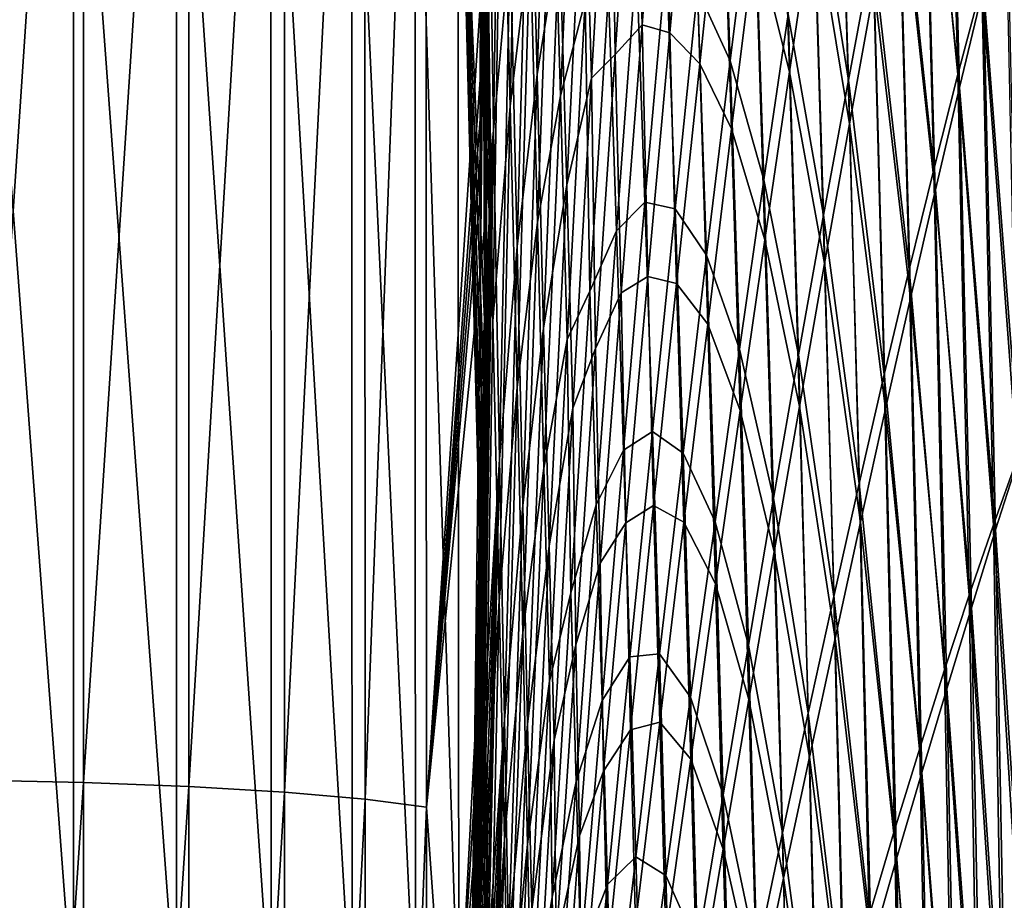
# Model space of a CAD drawing. Header units: metres. Extents: x -150 to 146, y -127 to 82.
# Tile 306 of 382: x 143.85 to 144.97, y 1.72 to 2.73. Entities that reach past the tile are written whole.
import ezdxf

# ---------------------------------------------------------------- set-up
doc = ezdxf.new("R2010")
doc.units = ezdxf.units.M
doc.layers.add('solid_ELLA_AP_WANNE_SW0001', color=7, linetype='CONTINUOUS')

msp = doc.modelspace()

# ---------------------------------------------------------------- linework, layer by layer
at = {"layer": 'solid_ELLA_AP_WANNE_SW0001'}
for points in [[(144.34845, 3.1089, -78.763618), (144.374527, 3.868923, -78.504593), (144.378525, 2.384468, -78.748955)], [(144.374527, 3.868923, -78.504593), (144.381424, 2.743905, -78.631241), (144.381531, 2.66171, -78.642281)], [(144.374527, 3.868923, -78.504593), (144.381531, 2.66171, -78.642281), (144.381393, 2.58416, -78.657654)], [(144.374527, 3.868923, -78.504593), (144.381393, 2.58416, -78.657654), (144.380615, 2.508934, -78.685944)], [(144.374527, 3.868923, -78.504593), (144.380615, 2.508934, -78.685944), (144.379395, 2.435227, -78.722893)], [(144.374527, 3.868923, -78.504593), (144.379395, 2.435227, -78.722893), (144.378525, 2.384468, -78.748955)], [(143.799866, 3.709547, 22.688652), (143.799805, 1.860797, 22.914766), (143.923126, 3.70433, 22.656107)], [(143.799805, 1.860797, 22.914766), (143.923141, 1.85828, 22.882206), (143.923126, 3.70433, 22.656107)], [(143.923126, 3.70433, 22.656107), (143.923141, 1.85828, 22.882206), (144.042618, 3.695178, 22.599506)], [(143.923141, 1.85828, 22.882206), (144.04277, 1.853785, 22.825344), (144.042618, 3.695178, 22.599506)], [(144.042618, 3.695178, 22.599506), (144.04277, 1.853785, 22.825344), (144.15123, 3.682248, 22.519857)], [(144.04277, 1.853785, 22.825344), (144.151581, 1.847387, 22.745174), (144.15123, 3.682248, 22.519857)], [(144.15123, 3.682248, 22.519857), (144.151581, 1.847387, 22.745174), (144.242462, 3.666137, 22.420841)], [(144.151581, 1.847387, 22.745174), (144.243073, 1.839379, 22.645405), (144.242462, 3.666137, 22.420841)], [(144.242462, 3.666137, 22.420841), (144.243073, 1.839379, 22.645405), (144.311676, 3.647797, 22.308304)], [(144.243073, 1.839379, 22.645405), (144.312561, 1.830236, 22.531921), (144.311676, 3.647797, 22.308304)], [(144.374222, 2.746364, 22.316681), (144.311676, 3.647797, 22.308304), (144.312561, 1.830236, 22.531921)], [(144.388931, 2.599602, 22.023375), (144.398605, 3.255742, 21.709467), (144.381027, 3.136459, 22.111629)], [(144.407639, 2.811935, 21.591633), (144.398605, 3.255742, 21.709467), (144.388931, 2.599602, 22.023375)], [(144.916443, 2.662884, -66.571808), (144.874878, 3.083475, -67.495926), (144.901917, 3.212833, -66.75399)], [(144.943619, 2.764971, -65.824753), (144.916443, 2.662884, -66.571808), (144.901917, 3.212833, -66.75399)], [(144.918274, 2.648101, 10.080351), (144.903732, 3.199929, 10.295064), (144.876556, 3.058574, 11.03298)], [(144.918274, 2.648101, 10.080351), (144.945557, 2.761475, 9.334824), (144.903732, 3.199929, 10.295064)], [(143.792053, 1.597306, -79.427505), (143.79213, 3.184557, -79.235924), (143.911819, 1.595056, -79.397713)], [(143.79213, 3.184557, -79.235924), (143.911819, 3.179865, -79.206131), (143.911819, 1.595056, -79.397713)], [(143.911819, 3.179865, -79.206131), (144.028595, 3.171515, -79.153679), (144.028717, 1.590967, -79.345039)], [(143.911819, 1.595056, -79.397713), (143.911819, 3.179865, -79.206131), (144.028717, 1.590967, -79.345039)], [(144.419968, 3.184315, -77.709541), (144.407745, 2.626808, -78.085709), (144.398026, 2.998749, -78.225983)], [(144.430344, 2.81662, -77.56485), (144.407745, 2.626808, -78.085709), (144.419968, 3.184315, -77.709541)], [(144.028595, 3.171515, -79.153679), (144.13591, 3.159606, -79.079224), (144.136215, 1.585085, -79.270126)], [(144.028717, 1.590967, -79.345039), (144.028595, 3.171515, -79.153679), (144.136215, 1.585085, -79.270126)], [(144.13591, 3.159606, -79.079224), (144.227692, 3.144625, -78.985817), (144.228226, 1.577647, -79.176033)], [(144.136215, 1.585085, -79.270126), (144.13591, 3.159606, -79.079224), (144.228226, 1.577647, -79.176033)], [(144.227692, 3.144625, -78.985817), (144.299316, 3.127389, -78.878532), (144.30011, 1.56906, -79.067886)], [(144.228226, 1.577647, -79.176033), (144.227692, 3.144625, -78.985817), (144.30011, 1.56906, -79.067886)], [(144.438263, 2.662876, 20.966959), (144.454346, 3.148983, 20.526329), (144.429642, 3.000931, 21.086603)], [(144.463699, 2.82096, 20.397949), (144.454346, 3.148983, 20.526329), (144.438263, 2.662876, 20.966959)], [(144.381027, 3.136459, 22.111629), (144.373657, 2.612213, 22.346802), (144.373627, 2.568001, 22.353235)], [(144.381027, 3.136459, 22.111629), (144.373627, 2.568001, 22.353235), (144.373657, 2.525152, 22.358046)], [(144.381027, 3.136459, 22.111629), (144.373779, 2.656715, 22.338455), (144.373657, 2.612213, 22.346802)], [(144.381027, 3.136459, 22.111629), (144.373657, 2.525152, 22.358046), (144.373917, 2.440587, 22.363129)], [(144.381027, 3.136459, 22.111629), (144.374222, 2.746364, 22.316681), (144.373779, 2.656715, 22.338455)], [(144.388931, 2.599602, 22.023375), (144.381027, 3.136459, 22.111629), (144.373917, 2.440587, 22.363129)], [(144.299316, 3.127389, -78.878532), (144.34845, 3.1089, -78.763618), (144.349518, 1.559824, -78.951981)], [(144.30011, 1.56906, -79.067886), (144.299316, 3.127389, -78.878532), (144.349518, 1.559824, -78.951981)], [(144.34845, 3.1089, -78.763618), (144.378525, 2.384468, -78.748955), (144.377426, 2.325776, -78.780495)], [(144.34845, 3.1089, -78.763618), (144.377426, 2.325776, -78.780495), (144.376328, 2.255565, -78.813316)], [(144.34845, 3.1089, -78.763618), (144.376328, 2.255565, -78.813316), (144.375534, 2.189121, -78.839149)], [(144.34845, 3.1089, -78.763618), (144.375534, 2.189121, -78.839149), (144.375153, 2.121101, -78.855774)], [(144.34845, 3.1089, -78.763618), (144.375153, 2.121101, -78.855774), (144.375198, 2.05185, -78.863686)], [(144.349518, 1.559824, -78.951981), (144.34845, 3.1089, -78.763618), (144.375198, 2.05185, -78.863686)], [(144.791931, 2.656528, -69.677925), (144.751205, 2.913595, -70.556595), (144.778534, 3.090634, -69.85125)], [(144.819855, 2.804895, -68.958496), (144.791931, 2.656528, -69.677925), (144.778534, 3.090634, -69.85125)], [(144.888885, 2.554813, -67.313667), (144.847504, 2.947369, -68.230995), (144.874878, 3.083475, -67.495926)], [(144.916443, 2.662884, -66.571808), (144.888885, 2.554813, -67.313667), (144.874878, 3.083475, -67.495926)], [(144.483292, 3.057419, -76.373482), (144.464767, 2.638632, -76.872993), (144.455582, 2.956604, -76.992607)], [(144.493073, 2.746217, -76.249535), (144.464767, 2.638632, -76.872993), (144.483292, 3.057419, -76.373482)], [(144.890625, 2.530351, 10.820219), (144.876556, 3.058574, 11.03298), (144.849075, 2.912327, 11.763876)], [(144.890625, 2.530351, 10.820219), (144.918274, 2.648101, 10.080351), (144.876556, 3.058574, 11.03298)], [(144.725128, 2.665907, 14.783654), (144.713303, 3.035295, 14.946906), (144.686386, 2.820086, 15.61932)], [(144.725128, 2.665907, 14.783654), (144.752823, 2.853283, 14.092148), (144.713303, 3.035295, 14.946906)], [(144.793289, 2.606607, 13.203251), (144.780334, 3.03664, 13.391426), (144.752823, 2.853283, 14.092148)], [(144.793289, 2.606607, 13.203251), (144.82132, 2.761551, 12.487412), (144.780334, 3.03664, 13.391426)], [(144.500351, 2.658532, 19.662582), (144.521637, 3.029796, 19.121067), (144.491669, 2.944633, 19.777901)], [(144.526932, 2.685369, 19.098246), (144.521637, 3.029796, 19.121067), (144.500351, 2.658532, 19.662582)], [(144.526932, 2.685369, 19.098246), (144.549164, 3.016026, 18.540648), (144.521637, 3.029796, 19.121067)], [(144.557541, 2.719243, 18.444662), (144.581146, 3.020459, 17.857828), (144.549164, 3.016026, 18.540648)], [(144.588989, 2.709972, 17.778767), (144.581146, 3.020459, 17.857828), (144.557541, 2.719243, 18.444662)], [(144.588989, 2.709972, 17.778767), (144.613892, 2.983602, 17.164646), (144.581146, 3.020459, 17.857828)], [(144.557541, 2.719243, 18.444662), (144.549164, 3.016026, 18.540648), (144.526932, 2.685369, 19.098246)], [(144.398026, 2.998749, -78.225983), (144.388229, 2.382587, -78.542564), (144.380783, 2.9233, -78.615005)], [(144.407745, 2.626808, -78.085709), (144.388229, 2.382587, -78.542564), (144.398026, 2.998749, -78.225983)], [(144.415558, 2.467163, 21.479252), (144.429642, 3.000931, 21.086603), (144.407639, 2.811935, 21.591633)], [(144.438263, 2.662876, 20.966959), (144.429642, 3.000931, 21.086603), (144.415558, 2.467163, 21.479252)], [(144.657715, 2.678174, -72.751892), (144.620682, 2.759279, -73.535606), (144.646271, 3.003824, -72.894707)], [(144.684433, 2.894437, -72.087662), (144.657715, 2.678174, -72.751892), (144.646271, 3.003824, -72.894707)], [(144.623047, 2.674831, 17.055809), (144.613892, 2.983602, 17.164646), (144.588989, 2.709972, 17.778767)], [(144.623047, 2.674831, 17.055809), (144.649094, 2.921169, 16.41662), (144.613892, 2.983602, 17.164646)], [(144.455582, 2.956604, -76.992607), (144.438965, 2.494824, -77.448051), (144.430344, 2.81662, -77.56485)], [(144.464767, 2.638632, -76.872993), (144.438965, 2.494824, -77.448051), (144.455582, 2.956604, -76.992607)], [(144.471954, 2.537494, 20.283348), (144.491669, 2.944633, 19.777901), (144.463699, 2.82096, 20.397949)], [(144.500351, 2.658532, 19.662582), (144.491669, 2.944633, 19.777901), (144.471954, 2.537494, 20.283348)], [(144.860977, 2.441074, -68.04969), (144.819855, 2.804895, -68.958496), (144.847504, 2.947369, -68.230995)], [(144.888885, 2.554813, -67.313667), (144.860977, 2.441074, -68.04969), (144.847504, 2.947369, -68.230995)], [(144.388229, 2.382587, -78.542564), (144.38092, 2.87688, -78.619911), (144.380783, 2.9233, -78.615005)], [(144.659332, 2.601191, 16.281176), (144.649094, 2.921169, 16.41662), (144.623047, 2.674831, 17.055809)], [(144.659332, 2.601191, 16.281176), (144.686386, 2.820086, 15.61932), (144.649094, 2.921169, 16.41662)], [(144.763794, 2.502781, -70.388824), (144.723709, 2.730905, -71.251862), (144.751205, 2.913595, -70.556595)], [(144.791931, 2.656528, -69.677925), (144.763794, 2.502781, -70.388824), (144.751205, 2.913595, -70.556595)], [(144.86264, 2.408535, 11.554134), (144.849075, 2.912327, 11.763876), (144.82132, 2.761551, 12.487412)], [(144.86264, 2.408535, 11.554134), (144.890625, 2.530351, 10.820219), (144.849075, 2.912327, 11.763876)], [(144.696075, 2.543132, -71.936577), (144.657715, 2.678174, -72.751892), (144.684433, 2.894437, -72.087662)], [(144.723709, 2.730905, -71.251862), (144.696075, 2.543132, -71.936577), (144.684433, 2.894437, -72.087662)], [(144.388229, 2.382587, -78.542564), (144.381088, 2.831444, -78.623985), (144.38092, 2.87688, -78.619911)], [(144.986404, 2.230325, 8.361501), (144.972458, 2.870166, 8.583935), (144.945557, 2.761475, 9.334824)], [(144.765015, 2.447864, 13.911114), (144.752823, 2.853283, 14.092148), (144.725128, 2.665907, 14.783654)], [(144.765015, 2.447864, 13.911114), (144.793289, 2.606607, 13.203251), (144.752823, 2.853283, 14.092148)], [(144.983673, 2.226165, -64.898315), (144.943619, 2.764971, -65.824753), (144.970398, 2.860761, -65.073135)], [(144.388229, 2.382587, -78.542564), (144.381271, 2.787061, -78.627396), (144.381088, 2.831444, -78.623985)], [(144.445679, 2.374376, 20.863375), (144.463699, 2.82096, 20.397949), (144.438263, 2.662876, 20.966959)], [(144.471954, 2.537494, 20.283348), (144.463699, 2.82096, 20.397949), (144.445679, 2.374376, 20.863375)], [(144.69725, 2.474936, 15.465757), (144.686386, 2.820086, 15.61932), (144.659332, 2.601191, 16.281176)], [(144.69725, 2.474936, 15.465757), (144.725128, 2.665907, 14.783654), (144.686386, 2.820086, 15.61932)], [(144.395737, 2.225781, 21.93083), (144.407639, 2.811935, 21.591633), (144.388931, 2.599602, 22.023375)], [(144.415558, 2.467163, 21.479252), (144.407639, 2.811935, 21.591633), (144.395737, 2.225781, 21.93083)], [(144.430344, 2.81662, -77.56485), (144.415802, 2.30721, -77.971153), (144.407745, 2.626808, -78.085709)], [(144.438965, 2.494824, -77.448051), (144.415802, 2.30721, -77.971153), (144.430344, 2.81662, -77.56485)], [(144.832748, 2.321996, -68.779259), (144.791931, 2.656528, -69.677925), (144.819855, 2.804895, -68.958496)], [(144.860977, 2.441074, -68.04969), (144.832748, 2.321996, -68.779259), (144.819855, 2.804895, -68.958496)], [(144.388229, 2.382587, -78.542564), (144.381424, 2.743905, -78.631241), (144.381271, 2.787061, -78.627396)], [(144.551437, 2.792528, -75.005051), (144.528519, 2.485032, -75.575623), (144.519638, 2.755807, -75.68721)], [(144.560852, 2.517536, -74.887367), (144.528519, 2.485032, -75.575623), (144.551437, 2.792528, -75.005051)], [(144.58519, 2.795248, -74.28698), (144.560852, 2.517536, -74.887367), (144.551437, 2.792528, -75.005051)], [(144.595047, 2.510213, -74.163147), (144.560852, 2.517536, -74.887367), (144.58519, 2.795248, -74.28698)], [(144.620682, 2.759279, -73.535606), (144.595047, 2.510213, -74.163147), (144.58519, 2.795248, -74.28698)], [(144.95665, 2.151147, -65.646004), (144.916443, 2.662884, -66.571808), (144.943619, 2.764971, -65.824753)], [(144.983673, 2.226165, -64.898315), (144.95665, 2.151147, -65.646004), (144.943619, 2.764971, -65.824753)], [(144.519638, 2.755807, -75.68721), (144.498245, 2.416632, -76.22522), (144.493073, 2.746217, -76.249535)], [(144.528519, 2.485032, -75.575623), (144.498245, 2.416632, -76.22522), (144.519638, 2.755807, -75.68721)], [(144.630951, 2.457362, -73.403938), (144.595047, 2.510213, -74.163147), (144.620682, 2.759279, -73.535606)], [(144.657715, 2.678174, -72.751892), (144.630951, 2.457362, -73.403938), (144.620682, 2.759279, -73.535606)], [(144.83432, 2.282966, 12.281804), (144.82132, 2.761551, 12.487412), (144.793289, 2.606607, 13.203251)], [(144.83432, 2.282966, 12.281804), (144.86264, 2.408535, 11.554134), (144.82132, 2.761551, 12.487412)], [(144.959259, 2.145423, 9.110798), (144.945557, 2.761475, 9.334824), (144.918274, 2.648101, 10.080351)], [(144.959259, 2.145423, 9.110798), (144.986404, 2.230325, 8.361501), (144.945557, 2.761475, 9.334824)], [(144.373779, 2.656715, 22.338455), (144.374222, 2.746364, 22.316681), (144.312561, 1.830236, 22.531921)], [(144.388229, 2.382587, -78.542564), (144.381531, 2.66171, -78.642281), (144.381424, 2.743905, -78.631241)], [(144.493073, 2.746217, -76.249535), (144.472687, 2.361722, -76.770119), (144.464767, 2.638632, -76.872993)], [(144.498245, 2.416632, -76.22522), (144.472687, 2.361722, -76.770119), (144.493073, 2.746217, -76.249535)], [(144.735474, 2.344166, -71.090759), (144.696075, 2.543132, -71.936577), (144.723709, 2.730905, -71.251862)], [(144.763794, 2.502781, -70.388824), (144.735474, 2.344166, -71.090759), (144.723709, 2.730905, -71.251862)], [(144.53389, 2.414724, 19.01808), (144.557541, 2.719243, 18.444662), (144.526932, 2.685369, 19.098246)], [(144.564026, 2.433064, 18.38023), (144.557541, 2.719243, 18.444662), (144.53389, 2.414724, 19.01808)], [(144.564026, 2.433064, 18.38023), (144.588989, 2.709972, 17.778767), (144.557541, 2.719243, 18.444662)], [(144.596909, 2.425249, 17.68318), (144.588989, 2.709972, 17.778767), (144.564026, 2.433064, 18.38023)], [(144.596909, 2.425249, 17.68318), (144.623047, 2.674831, 17.055809), (144.588989, 2.709972, 17.778767)], [(144.504654, 2.351425, 19.641598), (144.526932, 2.685369, 19.098246), (144.500351, 2.658532, 19.662582)], [(144.53389, 2.414724, 19.01808), (144.526932, 2.685369, 19.098246), (144.504654, 2.351425, 19.641598)], [(144.632187, 2.37907, 16.932268), (144.623047, 2.674831, 17.055809), (144.596909, 2.425249, 17.68318)], [(144.632187, 2.37907, 16.932268), (144.659332, 2.601191, 16.281176), (144.623047, 2.674831, 17.055809)], [(144.668335, 2.350849, -72.61039), (144.630951, 2.457362, -73.403938), (144.657715, 2.678174, -72.751892)], [(144.696075, 2.543132, -71.936577), (144.668335, 2.350849, -72.61039), (144.657715, 2.678174, -72.751892)], [(144.422089, 2.173057, 21.387854), (144.438263, 2.662876, 20.966959), (144.415558, 2.467163, 21.479252)], [(144.445679, 2.374376, 20.863375), (144.438263, 2.662876, 20.966959), (144.422089, 2.173057, 21.387854)], [(144.736526, 2.285701, 14.610826), (144.725128, 2.665907, 14.783654), (144.69725, 2.474936, 15.465757)], [(144.736526, 2.285701, 14.610826), (144.765015, 2.447864, 13.911114), (144.725128, 2.665907, 14.783654)], [(144.929199, 2.071156, -66.390099), (144.888885, 2.554813, -67.313667), (144.916443, 2.662884, -66.571808)], [(144.95665, 2.151147, -65.646004), (144.929199, 2.071156, -66.390099), (144.916443, 2.662884, -66.571808)], [(144.373657, 2.612213, 22.346802), (144.373779, 2.656715, 22.338455), (144.312561, 1.830236, 22.531921)], [(144.388229, 2.382587, -78.542564), (144.381393, 2.58416, -78.657654), (144.381531, 2.66171, -78.642281)], [(144.478989, 2.283795, 20.188137), (144.500351, 2.658532, 19.662582), (144.471954, 2.537494, 20.283348)], [(144.504654, 2.351425, 19.641598), (144.500351, 2.658532, 19.662582), (144.478989, 2.283795, 20.188137)], [(144.80423, 2.197996, -69.50193), (144.763794, 2.502781, -70.388824), (144.791931, 2.656528, -69.677925)], [(144.832748, 2.321996, -68.779259), (144.80423, 2.197996, -69.50193), (144.791931, 2.656528, -69.677925)], [(144.931717, 2.056856, 9.855843), (144.918274, 2.648101, 10.080351), (144.890625, 2.530351, 10.820219)], [(144.931717, 2.056856, 9.855843), (144.959259, 2.145423, 9.110798), (144.918274, 2.648101, 10.080351)], [(144.464767, 2.638632, -76.872993), (144.446182, 2.215272, -77.352554), (144.438965, 2.494824, -77.448051)], [(144.472687, 2.361722, -76.770119), (144.446182, 2.215272, -77.352554), (144.464767, 2.638632, -76.872993)], [(144.407745, 2.626808, -78.085709), (144.395447, 2.064506, -78.436844), (144.388229, 2.382587, -78.542564)], [(144.415802, 2.30721, -77.971153), (144.395447, 2.064506, -78.436844), (144.407745, 2.626808, -78.085709)], [(144.373627, 2.568001, 22.353235), (144.373657, 2.612213, 22.346802), (144.312561, 1.830236, 22.531921)], [(144.80571, 2.153952, 13.002934), (144.793289, 2.606607, 13.203251), (144.765015, 2.447864, 13.911114)], [(144.80571, 2.153952, 13.002934), (144.83432, 2.282966, 12.281804), (144.793289, 2.606607, 13.203251)], [(144.388931, 2.599602, 22.023375), (144.373917, 2.440587, 22.363129), (144.374817, 2.304886, 22.360584)], [(144.388931, 2.599602, 22.023375), (144.374817, 2.304886, 22.360584), (144.375229, 2.257673, 22.357508)], [(144.388931, 2.599602, 22.023375), (144.375229, 2.257673, 22.357508), (144.375702, 2.209484, 22.353239)], [(144.388931, 2.599602, 22.023375), (144.375702, 2.209484, 22.353239), (144.376236, 2.159995, 22.347681)], [(144.388931, 2.599602, 22.023375), (144.376236, 2.159995, 22.347681), (144.376831, 2.108913, 22.340763)], [(144.388931, 2.599602, 22.023375), (144.376831, 2.108913, 22.340763), (144.377518, 2.056246, 22.332485)], [(144.388931, 2.599602, 22.023375), (144.377518, 2.056246, 22.332485), (144.37825, 2.002484, 22.323065)], [(144.388931, 2.599602, 22.023375), (144.37825, 2.002484, 22.323065), (144.379013, 1.947901, 22.312765)], [(144.395737, 2.225781, 21.93083), (144.388931, 2.599602, 22.023375), (144.379013, 1.947901, 22.312765)], [(144.669235, 2.280794, 16.138271), (144.659332, 2.601191, 16.281176), (144.632187, 2.37907, 16.932268)], [(144.669235, 2.280794, 16.138271), (144.69725, 2.474936, 15.465757), (144.659332, 2.601191, 16.281176)], [(144.378235, 1.768021, -78.833328), (144.380615, 2.508934, -78.685944), (144.381393, 2.58416, -78.657654)], [(144.388229, 2.382587, -78.542564), (144.378235, 1.768021, -78.833328), (144.381393, 2.58416, -78.657654)], [(144.373657, 2.525152, 22.358046), (144.373627, 2.568001, 22.353235), (144.312561, 1.830236, 22.531921)], [(144.901337, 1.986448, -67.130051), (144.860977, 2.441074, -68.04969), (144.888885, 2.554813, -67.313667)], [(144.929199, 2.071156, -66.390099), (144.901337, 1.986448, -67.130051), (144.888885, 2.554813, -67.313667)], [(144.70697, 2.181197, -71.783295), (144.668335, 2.350849, -72.61039), (144.696075, 2.543132, -71.936577)], [(144.735474, 2.344166, -71.090759), (144.70697, 2.181197, -71.783295), (144.696075, 2.543132, -71.936577)], [(144.452164, 2.127001, 20.771694), (144.471954, 2.537494, 20.283348), (144.445679, 2.374376, 20.863375)], [(144.478989, 2.283795, 20.188137), (144.471954, 2.537494, 20.283348), (144.452164, 2.127001, 20.771694)], [(144.903763, 1.96487, 10.596396), (144.890625, 2.530351, 10.820219), (144.86264, 2.408535, 11.554134)], [(144.903763, 1.96487, 10.596396), (144.931717, 2.056856, 9.855843), (144.890625, 2.530351, 10.820219)], [(144.373917, 2.440587, 22.363129), (144.373657, 2.525152, 22.358046), (144.312561, 1.830236, 22.531921)], [(144.560852, 2.517536, -74.887367), (144.536514, 2.236035, -75.473038), (144.528519, 2.485032, -75.575623)], [(144.569412, 2.257284, -74.777069), (144.536514, 2.236035, -75.473038), (144.560852, 2.517536, -74.887367)], [(144.595047, 2.510213, -74.163147), (144.569412, 2.257284, -74.777069), (144.560852, 2.517536, -74.887367)], [(144.378235, 1.768021, -78.833328), (144.379395, 2.435227, -78.722893), (144.380615, 2.508934, -78.685944)], [(144.604126, 2.232622, -74.043571), (144.569412, 2.257284, -74.777069), (144.595047, 2.510213, -74.163147)], [(144.630951, 2.457362, -73.403938), (144.604126, 2.232622, -74.043571), (144.595047, 2.510213, -74.163147)], [(144.438965, 2.494824, -77.448051), (144.422302, 2.028669, -77.88205), (144.415802, 2.30721, -77.971153)], [(144.446182, 2.215272, -77.352554), (144.422302, 2.028669, -77.88205), (144.438965, 2.494824, -77.448051)], [(144.775467, 2.069516, -70.217323), (144.735474, 2.344166, -71.090759), (144.763794, 2.502781, -70.388824)], [(144.80423, 2.197996, -69.50193), (144.775467, 2.069516, -70.217323), (144.763794, 2.502781, -70.388824)], [(144.528519, 2.485032, -75.575623), (144.5056, 2.173784, -76.130569), (144.498245, 2.416632, -76.22522)], [(144.536514, 2.236035, -75.473038), (144.5056, 2.173784, -76.130569), (144.528519, 2.485032, -75.575623)], [(144.707825, 2.120496, 15.302222), (144.69725, 2.474936, 15.465757), (144.669235, 2.280794, 16.138271)], [(144.707825, 2.120496, 15.302222), (144.736526, 2.285701, 14.610826), (144.69725, 2.474936, 15.465757)], [(144.401382, 1.929896, 21.850607), (144.415558, 2.467163, 21.479252), (144.395737, 2.225781, 21.93083)], [(144.422089, 2.173057, 21.387854), (144.415558, 2.467163, 21.479252), (144.401382, 1.929896, 21.850607)], [(144.640518, 2.154634, -73.273071), (144.604126, 2.232622, -74.043571), (144.630951, 2.457362, -73.403938)], [(144.668335, 2.350849, -72.61039), (144.640518, 2.154634, -73.273071), (144.630951, 2.457362, -73.403938)], [(144.312561, 1.830236, 22.531921), (144.358505, 1.184561, 22.454979), (144.373917, 2.440587, 22.363129)], [(144.374817, 2.304886, 22.360584), (144.373917, 2.440587, 22.363129), (144.358505, 1.184561, 22.454979)], [(144.776825, 2.021811, 13.71729), (144.765015, 2.447864, 13.911114), (144.736526, 2.285701, 14.610826)], [(144.776825, 2.021811, 13.71729), (144.80571, 2.153952, 13.002934), (144.765015, 2.447864, 13.911114)], [(144.873108, 1.897275, -67.865356), (144.832748, 2.321996, -68.779259), (144.860977, 2.441074, -68.04969)], [(144.901337, 1.986448, -67.130051), (144.873108, 1.897275, -67.865356), (144.860977, 2.441074, -68.04969)], [(144.378235, 1.768021, -78.833328), (144.378525, 2.384468, -78.748955), (144.379395, 2.435227, -78.722893)], [(144.539017, 2.153325, 18.969057), (144.564026, 2.433064, 18.38023), (144.53389, 2.414724, 19.01808)], [(144.570709, 2.172849, 18.298723), (144.564026, 2.433064, 18.38023), (144.539017, 2.153325, 18.969057)], [(144.570709, 2.172849, 18.298723), (144.596909, 2.425249, 17.68318), (144.564026, 2.433064, 18.38023)], [(144.498245, 2.416632, -76.22522), (144.476837, 2.073765, -76.746674), (144.472687, 2.361722, -76.770119)], [(144.5056, 2.173784, -76.130569), (144.476837, 2.073765, -76.746674), (144.498245, 2.416632, -76.22522)], [(144.604935, 2.154169, 17.572439), (144.596909, 2.425249, 17.68318), (144.570709, 2.172849, 18.298723)], [(144.604935, 2.154169, 17.572439), (144.632187, 2.37907, 16.932268), (144.596909, 2.425249, 17.68318)], [(144.510178, 2.107384, 19.578075), (144.53389, 2.414724, 19.01808), (144.504654, 2.351425, 19.641598)], [(144.539017, 2.153325, 18.969057), (144.53389, 2.414724, 19.01808), (144.510178, 2.107384, 19.578075)], [(144.875443, 1.869716, 11.332222), (144.86264, 2.408535, 11.554134), (144.83432, 2.282966, 12.281804)], [(144.875443, 1.869716, 11.332222), (144.903763, 1.96487, 10.596396), (144.86264, 2.408535, 11.554134)], [(144.378235, 1.768021, -78.833328), (144.377426, 2.325776, -78.780495), (144.378525, 2.384468, -78.748955)], [(144.395447, 2.064506, -78.436844), (144.378235, 1.768021, -78.833328), (144.388229, 2.382587, -78.542564)], [(144.427582, 1.9246, 21.310408), (144.445679, 2.374376, 20.863375), (144.422089, 2.173057, 21.387854)], [(144.452164, 2.127001, 20.771694), (144.445679, 2.374376, 20.863375), (144.427582, 1.9246, 21.310408)], [(144.641098, 2.083906, 16.801006), (144.632187, 2.37907, 16.932268), (144.604935, 2.154169, 17.572439)], [(144.641098, 2.083906, 16.801006), (144.669235, 2.280794, 16.138271), (144.632187, 2.37907, 16.932268)], [(144.472687, 2.361722, -76.770119), (144.452286, 1.973319, -77.271973), (144.446182, 2.215272, -77.352554)], [(144.476837, 2.073765, -76.746674), (144.452286, 1.973319, -77.271973), (144.472687, 2.361722, -76.770119)], [(144.482315, 2.014713, 20.170671), (144.504654, 2.351425, 19.641598), (144.478989, 2.283795, 20.188137)], [(144.510178, 2.107384, 19.578075), (144.504654, 2.351425, 19.641598), (144.482315, 2.014713, 20.170671)], [(144.678329, 2.014391, -72.46611), (144.640518, 2.154634, -73.273071), (144.668335, 2.350849, -72.61039)], [(144.70697, 2.181197, -71.783295), (144.678329, 2.014391, -72.46611), (144.668335, 2.350849, -72.61039)], [(144.74646, 1.937001, -70.925041), (144.70697, 2.181197, -71.783295), (144.735474, 2.344166, -71.090759)], [(144.775467, 2.069516, -70.217323), (144.74646, 1.937001, -70.925041), (144.735474, 2.344166, -71.090759)], [(144.378235, 1.768021, -78.833328), (144.376328, 2.255565, -78.813316), (144.377426, 2.325776, -78.780495)], [(144.844513, 1.803906, -68.595497), (144.80423, 2.197996, -69.50193), (144.832748, 2.321996, -68.779259)], [(144.873108, 1.897275, -67.865356), (144.844513, 1.803906, -68.595497), (144.832748, 2.321996, -68.779259)], [(144.375229, 2.257673, 22.357508), (144.374817, 2.304886, 22.360584), (144.358505, 1.184561, 22.454979)], [(144.415802, 2.30721, -77.971153), (144.401184, 1.793698, -78.354248), (144.395447, 2.064506, -78.436844)], [(144.422302, 2.028669, -77.88205), (144.401184, 1.793698, -78.354248), (144.415802, 2.30721, -77.971153)], [(144.457565, 1.906187, 20.697659), (144.478989, 2.283795, 20.188137), (144.452164, 2.127001, 20.771694)], [(144.482315, 2.014713, 20.170671), (144.478989, 2.283795, 20.188137), (144.457565, 1.906187, 20.697659)], [(144.747681, 1.886869, 14.424726), (144.736526, 2.285701, 14.610826), (144.707825, 2.120496, 15.302222)], [(144.747681, 1.886869, 14.424726), (144.776825, 2.021811, 13.71729), (144.736526, 2.285701, 14.610826)], [(144.846741, 1.771642, 12.063081), (144.83432, 2.282966, 12.281804), (144.80571, 2.153952, 13.002934)], [(144.846741, 1.771642, 12.063081), (144.875443, 1.869716, 11.332222), (144.83432, 2.282966, 12.281804)], [(144.678955, 1.95263, 15.985139), (144.669235, 2.280794, 16.138271), (144.641098, 2.083906, 16.801006)], [(144.678955, 1.95263, 15.985139), (144.707825, 2.120496, 15.302222), (144.669235, 2.280794, 16.138271)], [(144.375702, 2.209484, 22.353239), (144.375229, 2.257673, 22.357508), (144.358505, 1.184561, 22.454979)], [(144.378235, 1.768021, -78.833328), (144.375534, 2.189121, -78.839149), (144.376328, 2.255565, -78.813316)], [(144.569412, 2.257284, -74.777069), (144.543777, 2.001124, -75.377182), (144.536514, 2.236035, -75.473038)], [(144.577301, 2.004579, -74.670547), (144.543777, 2.001124, -75.377182), (144.569412, 2.257284, -74.777069)], [(144.604126, 2.232622, -74.043571), (144.577301, 2.004579, -74.670547), (144.569412, 2.257284, -74.777069)], [(144.536514, 2.236035, -75.473038), (144.512192, 1.951338, -76.043999), (144.5056, 2.173784, -76.130569)], [(144.543777, 2.001124, -75.377182), (144.512192, 1.951338, -76.043999), (144.536514, 2.236035, -75.473038)], [(144.61264, 1.955067, -73.9244), (144.577301, 2.004579, -74.670547), (144.604126, 2.232622, -74.043571)], [(144.640518, 2.154634, -73.273071), (144.61264, 1.955067, -73.9244), (144.604126, 2.232622, -74.043571)], [(144.994858, 1.538396, -64.725891), (144.95665, 2.151147, -65.646004), (144.983673, 2.226165, -64.898315)], [(144.998932, 1.539972, 8.130569), (144.986404, 2.230325, 8.361501), (144.959259, 2.145423, 9.110798)], [(144.395737, 2.225781, 21.93083), (144.379013, 1.947901, 22.312765), (144.379822, 1.892751, 22.30184)], [(144.395737, 2.225781, 21.93083), (144.379822, 1.892751, 22.30184), (144.380646, 1.837268, 22.290527)], [(144.395737, 2.225781, 21.93083), (144.380646, 1.837268, 22.290527), (144.381485, 1.781559, 22.278923)], [(144.395737, 2.225781, 21.93083), (144.381485, 1.781559, 22.278923), (144.382339, 1.725391, 22.266701)], [(144.395737, 2.225781, 21.93083), (144.382339, 1.725391, 22.266701), (144.383209, 1.669183, 22.254261)], [(144.401382, 1.929896, 21.850607), (144.395737, 2.225781, 21.93083), (144.383209, 1.669183, 22.254261)], [(144.446182, 2.215272, -77.352554), (144.427536, 1.788199, -77.812065), (144.422302, 2.028669, -77.88205)], [(144.452286, 1.973319, -77.271973), (144.427536, 1.788199, -77.812065), (144.446182, 2.215272, -77.352554)], [(144.376236, 2.159995, 22.347681), (144.375702, 2.209484, 22.353239), (144.358505, 1.184561, 22.454979)], [(144.815582, 1.706679, -69.320129), (144.775467, 2.069516, -70.217323), (144.80423, 2.197996, -69.50193)], [(144.844513, 1.803906, -68.595497), (144.815582, 1.706679, -69.320129), (144.80423, 2.197996, -69.50193)], [(144.378235, 1.768021, -78.833328), (144.375153, 2.121101, -78.855774), (144.375534, 2.189121, -78.839149)], [(144.717239, 1.800898, -71.62471), (144.678329, 2.014391, -72.46611), (144.70697, 2.181197, -71.783295)], [(144.74646, 1.937001, -70.925041), (144.717239, 1.800898, -71.62471), (144.70697, 2.181197, -71.783295)], [(144.405807, 1.680237, 21.788988), (144.422089, 2.173057, 21.387854), (144.401382, 1.929896, 21.850607)], [(144.427582, 1.9246, 21.310408), (144.422089, 2.173057, 21.387854), (144.405807, 1.680237, 21.788988)], [(144.5056, 2.173784, -76.130569), (144.482697, 1.859402, -76.669922), (144.476837, 2.073765, -76.746674)], [(144.512192, 1.951338, -76.043999), (144.482697, 1.859402, -76.669922), (144.5056, 2.173784, -76.130569)], [(144.544464, 1.918043, 18.902477), (144.570709, 2.172849, 18.298723), (144.539017, 2.153325, 18.969057)], [(144.577621, 1.926873, 18.201706), (144.570709, 2.172849, 18.298723), (144.544464, 1.918043, 18.902477)], [(144.577621, 1.926873, 18.201706), (144.604935, 2.154169, 17.572439), (144.570709, 2.172849, 18.298723)], [(144.376831, 2.108913, 22.340763), (144.376236, 2.159995, 22.347681), (144.358505, 1.184561, 22.454979)], [(144.513962, 1.871203, 19.545263), (144.539017, 2.153325, 18.969057), (144.510178, 2.107384, 19.578075)], [(144.544464, 1.918043, 18.902477), (144.539017, 2.153325, 18.969057), (144.513962, 1.871203, 19.545263)], [(144.612839, 1.884675, 17.453835), (144.604935, 2.154169, 17.572439), (144.577621, 1.926873, 18.201706)], [(144.612839, 1.884675, 17.453835), (144.641098, 2.083906, 16.801006), (144.604935, 2.154169, 17.572439)], [(144.649582, 1.844273, -73.139015), (144.61264, 1.955067, -73.9244), (144.640518, 2.154634, -73.273071)], [(144.678329, 2.014391, -72.46611), (144.649582, 1.844273, -73.139015), (144.640518, 2.154634, -73.273071)], [(144.817719, 1.670897, 12.788738), (144.80571, 2.153952, 13.002934), (144.776825, 2.021811, 13.71729)], [(144.817719, 1.670897, 12.788738), (144.846741, 1.771642, 12.063081), (144.80571, 2.153952, 13.002934)], [(144.967819, 1.486231, -65.467461), (144.929199, 2.071156, -66.390099), (144.95665, 2.151147, -65.646004)], [(144.994858, 1.538396, -64.725891), (144.967819, 1.486231, -65.467461), (144.95665, 2.151147, -65.646004)], [(144.971756, 1.481085, 8.876674), (144.959259, 2.145423, 9.110798), (144.931717, 2.056856, 9.855843)], [(144.971756, 1.481085, 8.876674), (144.998932, 1.539972, 8.130569), (144.959259, 2.145423, 9.110798)], [(144.432312, 1.713783, 21.242878), (144.452164, 2.127001, 20.771694), (144.427582, 1.9246, 21.310408)], [(144.457565, 1.906187, 20.697659), (144.452164, 2.127001, 20.771694), (144.432312, 1.713783, 21.242878)], [(144.378235, 1.768021, -78.833328), (144.375198, 2.05185, -78.863686), (144.375153, 2.121101, -78.855774)], [(144.718292, 1.749449, 15.125102), (144.707825, 2.120496, 15.302222), (144.678955, 1.95263, 15.985139)], [(144.718292, 1.749449, 15.125102), (144.747681, 1.886869, 14.424726), (144.707825, 2.120496, 15.302222)], [(144.377518, 2.056246, 22.332485), (144.376831, 2.108913, 22.340763), (144.358505, 1.184561, 22.454979)], [(144.486435, 1.797707, 20.124643), (144.510178, 2.107384, 19.578075), (144.482315, 2.014713, 20.170671)], [(144.513962, 1.871203, 19.545263), (144.510178, 2.107384, 19.578075), (144.486435, 1.797707, 20.124643)], [(144.649918, 1.782483, 16.65941), (144.641098, 2.083906, 16.801006), (144.612839, 1.884675, 17.453835)], [(144.649918, 1.782483, 16.65941), (144.678955, 1.95263, 15.985139), (144.641098, 2.083906, 16.801006)], [(144.476837, 2.073765, -76.746674), (144.455429, 1.727877, -77.251564), (144.452286, 1.973319, -77.271973)], [(144.482697, 1.859402, -76.669922), (144.455429, 1.727877, -77.251564), (144.476837, 2.073765, -76.746674)], [(144.786346, 1.605955, -70.038925), (144.74646, 1.937001, -70.925041), (144.775467, 2.069516, -70.217323)], [(144.815582, 1.706679, -69.320129), (144.786346, 1.605955, -70.038925), (144.775467, 2.069516, -70.217323)], [(144.940308, 1.430583, -66.206505), (144.901337, 1.986448, -67.130051), (144.929199, 2.071156, -66.390099)], [(144.967819, 1.486231, -65.467461), (144.940308, 1.430583, -66.206505), (144.929199, 2.071156, -66.390099)], [(144.395447, 2.064506, -78.436844), (144.383041, 1.498654, -78.762917), (144.378235, 1.768021, -78.833328)], [(144.401184, 1.793698, -78.354248), (144.383041, 1.498654, -78.762917), (144.395447, 2.064506, -78.436844)], [(144.349518, 1.559824, -78.951981), (144.375198, 2.05185, -78.863686), (144.375626, 1.97645, -78.863815)], [(144.37825, 2.002484, 22.323065), (144.377518, 2.056246, 22.332485), (144.358505, 1.184561, 22.454979)], [(144.378235, 1.768021, -78.833328), (144.375626, 1.97645, -78.863815), (144.375198, 2.05185, -78.863686)], [(144.944122, 1.419651, 9.619786), (144.931717, 2.056856, 9.855843), (144.903763, 1.96487, 10.596396)], [(144.944122, 1.419651, 9.619786), (144.971756, 1.481085, 8.876674), (144.931717, 2.056856, 9.855843)], [(144.422302, 2.028669, -77.88205), (144.405563, 1.559047, -78.294487), (144.401184, 1.793698, -78.354248)], [(144.427536, 1.788199, -77.812065), (144.405563, 1.559047, -78.294487), (144.422302, 2.028669, -77.88205)], [(144.45993, 1.675751, 20.685434), (144.482315, 2.014713, 20.170671), (144.457565, 1.906187, 20.697659)], [(144.486435, 1.797707, 20.124643), (144.482315, 2.014713, 20.170671), (144.45993, 1.675751, 20.685434)], [(144.687851, 1.661655, -72.316063), (144.649582, 1.844273, -73.139015), (144.678329, 2.014391, -72.46611)], [(144.717239, 1.800898, -71.62471), (144.687851, 1.661655, -72.316063), (144.678329, 2.014391, -72.46611)], [(144.788345, 1.567737, 13.509007), (144.776825, 2.021811, 13.71729), (144.747681, 1.886869, 14.424726)], [(144.788345, 1.567737, 13.509007), (144.817719, 1.670897, 12.788738), (144.776825, 2.021811, 13.71729)], [(144.379013, 1.947901, 22.312765), (144.37825, 2.002484, 22.323065), (144.358505, 1.184561, 22.454979)], [(144.577301, 2.004579, -74.670547), (144.550476, 1.773821, -75.284698), (144.543777, 2.001124, -75.377182)], [(144.584717, 1.752728, -74.564171), (144.550476, 1.773821, -75.284698), (144.577301, 2.004579, -74.670547)], [(144.61264, 1.955067, -73.9244), (144.584717, 1.752728, -74.564171), (144.577301, 2.004579, -74.670547)], [(144.543777, 2.001124, -75.377182), (144.518158, 1.742276, -75.963531), (144.512192, 1.951338, -76.043999)], [(144.550476, 1.773821, -75.284698), (144.518158, 1.742276, -75.963531), (144.543777, 2.001124, -75.377182)], [(144.912369, 1.371633, -66.942627), (144.873108, 1.897275, -67.865356), (144.901337, 1.986448, -67.130051)], [(144.940308, 1.430583, -66.206505), (144.912369, 1.371633, -66.942627), (144.901337, 1.986448, -67.130051)], [(144.349518, 1.559824, -78.951981), (144.375626, 1.97645, -78.863815), (144.376419, 1.896111, -78.856827)], [(144.378235, 1.768021, -78.833328), (144.376419, 1.896111, -78.856827), (144.375626, 1.97645, -78.863815)], [(144.452286, 1.973319, -77.271973), (144.431854, 1.581802, -77.755043), (144.427536, 1.788199, -77.812065)], [(144.455429, 1.727877, -77.251564), (144.431854, 1.581802, -77.755043), (144.452286, 1.973319, -77.271973)], [(144.916061, 1.355845, 10.359735), (144.903763, 1.96487, 10.596396), (144.875443, 1.869716, 11.332222)], [(144.916061, 1.355845, 10.359735), (144.944122, 1.419651, 9.619786), (144.903763, 1.96487, 10.596396)], [(144.379822, 1.892751, 22.30184), (144.379013, 1.947901, 22.312765), (144.358505, 1.184561, 22.454979)], [(144.512192, 1.951338, -76.043999), (144.4879, 1.664016, -76.600311), (144.482697, 1.859402, -76.669922)], [(144.518158, 1.742276, -75.963531), (144.4879, 1.664016, -76.600311), (144.512192, 1.951338, -76.043999)], [(144.620743, 1.671366, -73.801826), (144.584717, 1.752728, -74.564171), (144.61264, 1.955067, -73.9244)], [(144.649582, 1.844273, -73.139015), (144.620743, 1.671366, -73.801826), (144.61264, 1.955067, -73.9244)], [(144.688675, 1.60988, 15.818279), (144.678955, 1.95263, 15.985139), (144.649918, 1.782483, 16.65941)], [(144.688675, 1.60988, 15.818279), (144.718292, 1.749449, 15.125102), (144.678955, 1.95263, 15.985139)], [(144.756836, 1.502094, -70.751572), (144.717239, 1.800898, -71.62471), (144.74646, 1.937001, -70.925041)], [(144.786346, 1.605955, -70.038925), (144.756836, 1.502094, -70.751572), (144.74646, 1.937001, -70.925041)], [(144.401382, 1.929896, 21.850607), (144.383209, 1.669183, 22.254261), (144.384064, 1.613387, 22.242069)], [(144.401382, 1.929896, 21.850607), (144.384064, 1.613387, 22.242069), (144.384872, 1.558398, 22.230551)], [(144.401382, 1.929896, 21.850607), (144.384872, 1.558398, 22.230551), (144.385635, 1.504548, 22.220078)], [(144.401382, 1.929896, 21.850607), (144.385635, 1.504548, 22.220078), (144.386322, 1.451865, 22.210754)], [(144.401382, 1.929896, 21.850607), (144.386322, 1.451865, 22.210754), (144.386963, 1.400152, 22.202316)], [(144.405807, 1.680237, 21.788988), (144.401382, 1.929896, 21.850607), (144.386963, 1.400152, 22.202316)], [(144.409393, 1.472264, 21.73908), (144.427582, 1.9246, 21.310408), (144.405807, 1.680237, 21.788988)], [(144.432312, 1.713783, 21.242878), (144.427582, 1.9246, 21.310408), (144.409393, 1.472264, 21.73908)], [(144.550232, 1.697557, 18.82012), (144.577621, 1.926873, 18.201706), (144.544464, 1.918043, 18.902477)], [(144.584473, 1.683445, 18.09679), (144.577621, 1.926873, 18.201706), (144.550232, 1.697557, 18.82012)], [(144.584473, 1.683445, 18.09679), (144.612839, 1.884675, 17.453835), (144.577621, 1.926873, 18.201706)], [(144.518158, 1.661244, 19.494478), (144.544464, 1.918043, 18.902477), (144.513962, 1.871203, 19.545263)], [(144.550232, 1.697557, 18.82012), (144.544464, 1.918043, 18.902477), (144.518158, 1.661244, 19.494478)], [(144.436081, 1.526278, 21.191139), (144.457565, 1.906187, 20.697659), (144.432312, 1.713783, 21.242878)], [(144.45993, 1.675751, 20.685434), (144.457565, 1.906187, 20.697659), (144.436081, 1.526278, 21.191139)], [(144.349518, 1.559824, -78.951981), (144.376419, 1.896111, -78.856827), (144.377548, 1.811552, -78.842728)], [(144.379822, 1.892751, 22.30184), (144.358505, 1.184561, 22.454979), (144.380646, 1.837268, 22.290527)], [(144.378235, 1.768021, -78.833328), (144.377548, 1.811552, -78.842728), (144.376419, 1.896111, -78.856827)], [(144.884003, 1.309564, -67.675461), (144.844513, 1.803906, -68.595497), (144.873108, 1.897275, -67.865356)], [(144.912369, 1.371633, -66.942627), (144.884003, 1.309564, -67.675461), (144.873108, 1.897275, -67.865356)], [(144.620743, 1.61041, 17.324934), (144.612839, 1.884675, 17.453835), (144.584473, 1.683445, 18.09679)], [(144.620743, 1.61041, 17.324934), (144.649918, 1.782483, 16.65941), (144.612839, 1.884675, 17.453835)], [(144.758682, 1.462421, 14.223774), (144.747681, 1.886869, 14.424726), (144.718292, 1.749449, 15.125102)], [(144.758682, 1.462421, 14.223774), (144.788345, 1.567737, 13.509007), (144.747681, 1.886869, 14.424726)], [(144.488876, 1.587148, 20.108866), (144.513962, 1.871203, 19.545263), (144.486435, 1.797707, 20.124643)], [(144.518158, 1.661244, 19.494478), (144.513962, 1.871203, 19.545263), (144.488876, 1.587148, 20.108866)], [(144.887573, 1.289845, 11.096349), (144.875443, 1.869716, 11.332222), (144.846741, 1.771642, 12.063081)], [(144.887573, 1.289845, 11.096349), (144.916061, 1.355845, 10.359735), (144.875443, 1.869716, 11.332222)], [(143.799805, 1.860797, 22.914766), (143.799438, -0.000006, 22.990545), (143.923141, 1.85828, 22.882206)], [(143.923141, 1.85828, 22.882206), (143.799438, -0.000006, 22.990545), (143.922073, -0.000005, 22.958553)], [(143.923141, 1.85828, 22.882206), (143.922073, -0.000005, 22.958553), (144.04277, 1.853785, 22.825344)], [(144.482697, 1.859402, -76.669922), (144.459793, 1.542509, -77.193703), (144.455429, 1.727877, -77.251564)], [(144.4879, 1.664016, -76.600311), (144.459793, 1.542509, -77.193703), (144.482697, 1.859402, -76.669922)], [(144.04277, 1.853785, 22.825344), (143.922073, -0.000005, 22.958553), (144.041122, -0.000003, 22.902506)], [(144.04277, 1.853785, 22.825344), (144.041122, -0.000003, 22.902506), (144.151581, 1.847387, 22.745174)], [(144.151581, 1.847387, 22.745174), (144.041122, -0.000003, 22.902506), (144.149216, -0.000002, 22.823742)], [(144.151581, 1.847387, 22.745174), (144.149216, -0.000002, 22.823742), (144.243073, 1.839379, 22.645405)], [(144.243073, 1.839379, 22.645405), (144.149216, -0.000002, 22.823742), (144.241013, -0.000001, 22.724983)], [(144.243073, 1.839379, 22.645405), (144.241013, -0.000001, 22.724983), (144.312561, 1.830236, 22.531921)], [(144.358505, 1.184561, 22.454979), (144.380905, 0.917826, 22.347092), (144.380646, 1.837268, 22.290527)], [(144.381485, 1.781559, 22.278923), (144.380646, 1.837268, 22.290527), (144.380905, 0.917826, 22.347092)], [(144.658295, 1.519726, -72.998947), (144.620743, 1.671366, -73.801826), (144.649582, 1.844273, -73.139015)], [(144.687851, 1.661655, -72.316063), (144.658295, 1.519726, -72.998947), (144.649582, 1.844273, -73.139015)], [(144.312561, 1.830236, 22.531921), (144.241013, -0.000001, 22.724983), (144.310913, -0.000001, 22.61297)], [(144.312561, 1.830236, 22.531921), (144.310913, -0.000001, 22.61297), (144.358505, 1.184561, 22.454979)], [(144.349518, 1.559824, -78.951981), (144.377548, 1.811552, -78.842728), (144.378235, 1.768021, -78.833328)], [(144.727051, 1.395458, -71.457764), (144.687851, 1.661655, -72.316063), (144.717239, 1.800898, -71.62471)], [(144.756836, 1.502094, -70.751572), (144.727051, 1.395458, -71.457764), (144.717239, 1.800898, -71.62471)], [(144.85524, 1.244568, -68.404633), (144.815582, 1.706679, -69.320129), (144.844513, 1.803906, -68.595497)], [(144.884003, 1.309564, -67.675461), (144.85524, 1.244568, -68.404633), (144.844513, 1.803906, -68.595497)], [(144.401184, 1.793698, -78.354248), (144.385788, 1.326653, -78.723557), (144.383041, 1.498654, -78.762917)], [(144.401184, 1.793698, -78.354248), (144.38649, 1.277153, -78.714134), (144.385788, 1.326653, -78.723557)], [(144.405563, 1.559047, -78.294487), (144.38649, 1.277153, -78.714134), (144.401184, 1.793698, -78.354248)], [(144.462662, 1.486171, 20.657782), (144.486435, 1.797707, 20.124643), (144.45993, 1.675751, 20.685434)], [(144.488876, 1.587148, 20.108866), (144.486435, 1.797707, 20.124643), (144.462662, 1.486171, 20.657782)], [(144.382339, 1.725391, 22.266701), (144.381485, 1.781559, 22.278923), (144.380905, 0.917826, 22.347092)], [(144.427536, 1.788199, -77.812065), (144.408859, 1.358233, -78.25148), (144.405563, 1.559047, -78.294487)], [(144.431854, 1.581802, -77.755043), (144.408859, 1.358233, -78.25148), (144.427536, 1.788199, -77.812065)], [(144.658844, 1.468486, 16.50412), (144.649918, 1.782483, 16.65941), (144.620743, 1.61041, 17.324934)], [(144.658844, 1.468486, 16.50412), (144.688675, 1.60988, 15.818279), (144.649918, 1.782483, 16.65941)], [(144.349518, 1.559824, -78.951981), (144.378235, 1.768021, -78.833328), (144.378983, 1.723357, -78.822784)], [(144.383041, 1.498654, -78.762917), (144.378983, 1.723357, -78.822784), (144.378235, 1.768021, -78.833328)], [(144.550476, 1.773821, -75.284698), (144.523651, 1.540839, -75.886124), (144.518158, 1.742276, -75.963531)], [(144.556778, 1.548152, -75.192253), (144.523651, 1.540839, -75.886124), (144.550476, 1.773821, -75.284698)], [(144.584717, 1.752728, -74.564171), (144.556778, 1.548152, -75.192253), (144.550476, 1.773821, -75.284698)], [(144.858673, 1.221829, 11.82946), (144.846741, 1.771642, 12.063081), (144.817719, 1.670897, 12.788738)], [(144.858673, 1.221829, 11.82946), (144.887573, 1.289845, 11.096349), (144.846741, 1.771642, 12.063081)], [(144.591843, 1.496192, -74.454346), (144.556778, 1.548152, -75.192253), (144.584717, 1.752728, -74.564171)], [(144.620743, 1.671366, -73.801826), (144.591843, 1.496192, -74.454346), (144.584717, 1.752728, -74.564171)], [(144.728714, 1.355212, 14.932927), (144.718292, 1.749449, 15.125102), (144.688675, 1.60988, 15.818279)], [(144.728714, 1.355212, 14.932927), (144.758682, 1.462421, 14.223774), (144.718292, 1.749449, 15.125102)], [(144.518158, 1.742276, -75.963531), (144.492569, 1.481263, -76.536209), (144.4879, 1.664016, -76.600311)], [(144.523651, 1.540839, -75.886124), (144.492569, 1.481263, -76.536209), (144.518158, 1.742276, -75.963531)], [(144.383209, 1.669183, 22.254261), (144.382339, 1.725391, 22.266701), (144.380905, 0.917826, 22.347092)], [(144.455429, 1.727877, -77.251564), (144.434021, 1.379636, -77.739876), (144.431854, 1.581802, -77.755043)], [(144.459793, 1.542509, -77.193703), (144.434021, 1.379636, -77.739876), (144.455429, 1.727877, -77.251564)]]:
    msp.add_3dface(points, dxfattribs=at)

doc.saveas('drawing.dxf')
